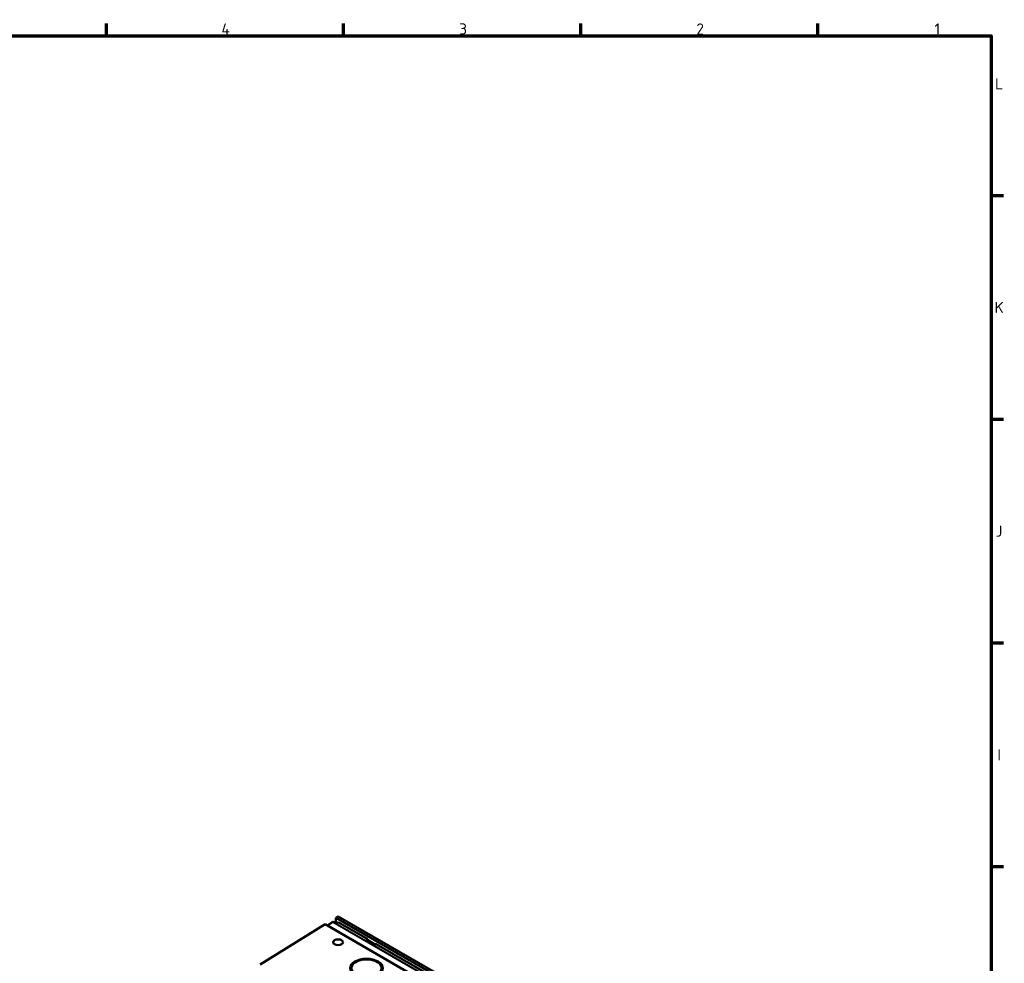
# Model space of a CAD drawing. Header units: millimetres. Extents: x 0 to 4878, y -120 to 1682.
# Tile 637 of 638: x 1729 to 2346, y 1061 to 1652. Entities that reach past the tile are written whole.
import ezdxf

# ---------------------------------------------------------------- set-up
doc = ezdxf.new("R2010")
doc.units = ezdxf.units.MM
doc.header["$LTSCALE"] = 2
doc.layers.get('0').update_dxf_attribs({"lineweight": 25})
for name, color, linetype, lineweight in [('Rahmen (ISO)', 7, 'Continuous', 70), ('Sichtbar (ISO)', 7, 'Continuous', 50), ('Sichtbar schmal (ISO)', 7, 'Continuous', 35)]:
    doc.layers.add(name, color=color, linetype=linetype, lineweight=lineweight)
doc.styles.add('Notiztext (DIN)', font='isocpeur.ttf')

# ---------------------------------------------------------------- blocks, each defined once
blk = doc.blocks.new('Ränder Vorgaberahmen')
at = {"layer": 'Rahmen (ISO)'}
for p, q in [((891.75, 821), (891.75, 824.9)), ((966.06, 821), (966.06, 824.9)), ((1040.37, 821), (1040.37, 824.9)), ((1114.69, 821), (1114.69, 824.9)), ((1169, 770.92), (1172.9, 770.92)), ((1169, 700.83), (1172.9, 700.83)), ((1169, 630.75), (1172.9, 630.75)), ((1169, 560.67), (1172.9, 560.67))]:
    blk.add_line(p, q, dxfattribs=at)
at = {"layer": 'Rahmen (ISO)', "flags": 128}
blk.add_lwpolyline([(20, 20), (20, 821), (1169, 821), (1169, 20), (20, 20)], dxfattribs=at)
at = {"layer": 'Rahmen (ISO)', "char_height": 3.5, "attachment_point": 7, "style": 'Notiztext (DIN)'}
for s, insert in [('4', (927.81, 821.4)), ('3', (1002.3, 821.4)), ('2', (1076.61, 821.4)), ('1', (1151.27, 821.4)), ('L', (1170.23, 804.21)), ('K', (1170.05, 734.13)), ('J', (1170.4, 664.04)), ('I', (1170.93, 593.96))]:
    blk.add_mtext(s, dxfattribs=dict(at, insert=insert))

msp = doc.modelspace()

# ---------------------------------------------------------------- linework, layer by layer
at = {"layer": 'Sichtbar (ISO)'}
for p, q in [((1924.9652, 1086.486), (1921.8284, 1084.4128)), ((1929.4941, 1086.043), (1925.6708, 1086.6398)), ((1928.7903, 1090.1095), (1927.3761, 1089.293)), ((2104.0468, 987.2922), (1927.3761, 1089.293)), ((1927.3761, 1089.293), (1927.3761, 1086.3736)), ((2105.461, 988.1087), (1928.7903, 1090.1095)), ((1879.9417, 1060.0142), (1920.5456, 1085.1535)), ((2253.9886, 892.6397), (1920.5456, 1085.1535)), ((1947.2777, 1075.8228), (1929.732, 1085.9529)), ((1946.217, 1075.7804), (1947.2777, 1075.8228)), ((1946.217, 1075.7804), (1951.591, 1072.6778)), ((1947.2777, 1075.1681), (1947.2777, 1075.8228)), ((1952.6517, 1072.7202), (1951.591, 1072.6778)), ((2035.666, 1024.7918), (1952.6517, 1072.7202)), ((1939.8024, 1061.5213), (1939.4489, 1061.3171)), ((1953.2375, 1061.5213), (1953.591, 1061.3171))]:
    msp.add_line(p, q, dxfattribs=at)
msp.add_arc((1925.5166, 1085.6517), 1, 81.1287984, 123.4612925, dxfattribs=at)
for centre, major_axis, ratio, start_param, end_param in [((1929.8708, 1084.9721), (-0.5986, 1.0368), 0.48227122, 5.58727674, 5.91242009), ((1946.52, 1057.2347), (-10, 0), 0.57735027, 5.49778714, 6.61167883), ((1946.52, 1057.2347), (10, 0), 0.57735027, 5.95469179, 7.06858347)]:
    msp.add_ellipse(centre, major_axis=major_axis, ratio=ratio, start_param=start_param, end_param=end_param, dxfattribs=at)
for centre, major_axis in [((1928.7198, 1073.9021), (3.1, 0)), ((1946.52, 1057.6429), (10.25, 0)), ((1946.52, 1057.6429), (9.5, 0))]:
    msp.add_ellipse(centre, major_axis=major_axis, ratio=0.57735027, dxfattribs=at)
at = {"layer": 'Sichtbar schmal (ISO)'}
for p, q in [((1922.1358, 1084.2354), (1925.4919, 1086.4535)), ((2099.9389, 985.7365), (1925.4919, 1086.4535)), ((1925.8149, 1086.5642), (1929.732, 1085.9529)), ((1925.8149, 1086.5642), (2100.2619, 985.8472))]:
    msp.add_line(p, q, dxfattribs=at)
for major_axis, ratio, start_param, end_param in [((-0.5514, 0.8343), 0.5766475, 5.463532, 6.28318531), ((0.5, 0.866), 0.57735027, 0.3498248, 0.82030475), ((0.1542, 0.988), 0.48227122, 5.95804196, 6.28318531)]:
    msp.add_ellipse((1925.5166, 1085.6517), major_axis=major_axis, ratio=ratio, start_param=start_param, end_param=end_param, dxfattribs=at)

# ---------------------------------------------------------------- block references
at = {"xscale": 2, "yscale": 2, "zscale": 2}
msp.add_blockref('Ränder Vorgaberahmen', (0, 0), dxfattribs=at)

doc.saveas('drawing.dxf')
